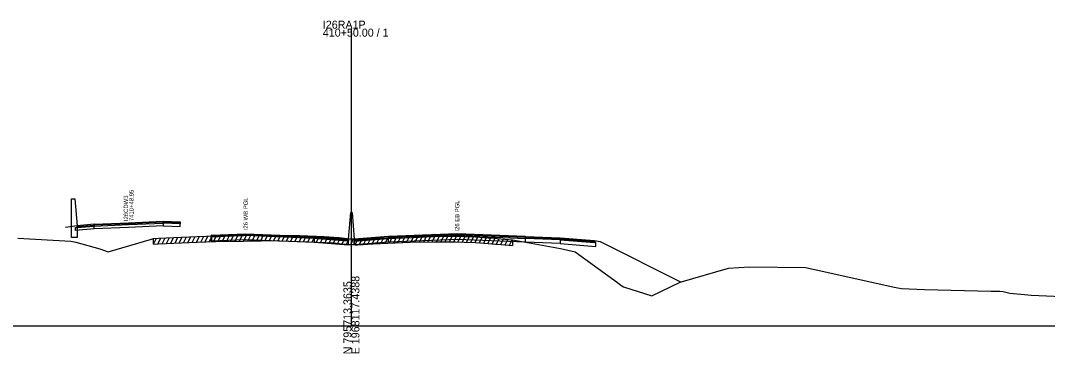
# Model space of a CAD drawing. Extents: x 1017 to 19997, y -1947 to 50737.
# Drawn here: x 16484.2 to 16843.5, y 10490.3 to 10606.9 of the extents above; entities that cross this region are included whole.
import ezdxf

# ---------------------------------------------------------------- set-up
doc = ezdxf.new("R2010")
doc.units = 0
for name, color, linetype in [('RD_GPK_XS_Cell', 7, 'Continuous'), ('RD_XS_Base', 7, 'Continuous'), ('RD_XS_ExGround', 7, 'Continuous'), ('RD_XS_ExPaveRet', 7, 'Continuous'), ('RD_XS_Greenside', 7, 'Continuous'), ('RD_XS_MedBWall', 7, 'Continuous'), ('RD_XS_Pave', 7, 'Continuous'), ('RD_XS_PaveOvlay', 7, 'Continuous'), ('RD_XS_TX_Notes', 7, 'Continuous')]:
    doc.layers.add(name, color=color, linetype=linetype)

msp = doc.modelspace()

# ---------------------------------------------------------------- linework, layer by layer
at = {"layer": 'RD_GPK_XS_Cell'}
for p, q in [((16600, 10500), (16600, 10604.01)), ((16000, 10500), (16600, 10500)), ((16600, 10500), (17200, 10500))]:
    msp.add_line(p, q, dxfattribs=at)
at = {"layer": 'RD_XS_Base'}
for points in [[(16503.52, 10534.37), (16504.02, 10534.41), (16510.03, 10534.91)], [(16534.09, 10534.94), (16522.06, 10534.42), (16510.03, 10533.91)], [(16510.03, 10533.91), (16510.03, 10534.91)], [(16534.09, 10535.94), (16534.09, 10534.94)], [(16534.09, 10534.94), (16540.11, 10534.7)], [(16540.11, 10534.7), (16540.11, 10535.7)], [(16503.52, 10533.37), (16503.52, 10534.37)], [(16510.03, 10533.91), (16503.52, 10533.37)], [(16550.95, 10529.73), (16550.95, 10531.07)], [(16551, 10529.73), (16550.95, 10529.73)], [(16551, 10531.07), (16551, 10529.73)], [(16551, 10529.73), (16563, 10530.22), (16587, 10529.25)], [(16599, 10529.65), (16587, 10530.59)], [(16587, 10530.59), (16587, 10529.25)], [(16587, 10529.25), (16599, 10528.31)], [(16599, 10528.31), (16599, 10529.65)], [(16601, 10528.31), (16601, 10529.65)], [(16613, 10529.25), (16601, 10528.31)], [(16613, 10529.25), (16613, 10530.59)], [(16660.95, 10529.26), (16637, 10530.22), (16613, 10529.25)], [(16660.95, 10529.26), (16660.95, 10530.6)], [(16673, 10528.77), (16660.95, 10529.26)], [(16673, 10530.11), (16673, 10528.77)], [(16685.5, 10529.12), (16685, 10529.16), (16673, 10530.11)], [(16673, 10528.77), (16685.5, 10527.78)], [(16685.5, 10527.78), (16685.5, 10529.12)]]:
    msp.add_lwpolyline(points, dxfattribs=at)
at = {"layer": 'RD_XS_ExGround'}
msp.add_lwpolyline([(16483.31, 10530.67), (16501.82, 10529.62), (16503.61, 10529.24), (16511.94, 10526.98), (16514.9, 10525.86), (16530.02, 10530.37), (16530.79, 10530.6), (16532.46, 10530.67), (16540.55, 10531.05), (16546.01, 10531.25), (16552.45, 10531.49), (16562.23, 10531.64), (16564.34, 10531.68), (16568.45, 10531.78), (16570.55, 10531.84), (16574.48, 10531.74), (16581.92, 10531.56), (16590.45, 10531.21), (16593.84, 10531.07), (16595.73, 10530.86), (16599.47, 10530.44), (16600, 10530.42), (16601.27, 10530.39), (16602.13, 10530.36), (16607.64, 10530.69), (16610.23, 10530.81), (16620.6, 10531.24), (16629.11, 10531.38), (16631.7, 10531.41), (16635.86, 10531.37), (16636.45, 10531.37), (16639.48, 10531.27), (16643.46, 10531.13), (16647.84, 10530.81), (16650.36, 10530.62), (16651.02, 10530.57), (16656.41, 10530.1), (16660.33, 10529.34), (16673.17, 10527.07), (16678.34, 10525.92), (16693.06, 10515.11), (16694.23, 10514.19), (16695.18, 10513.67), (16705.16, 10510.52), (16715.02, 10515.22), (16731.89, 10520.16), (16735.58, 10520.43), (16739.36, 10520.66), (16758.89, 10520.37), (16766.39, 10518.79), (16789.91, 10513.5), (16792.52, 10513.04), (16800.55, 10512.72), (16823.79, 10512.13), (16826.87, 10512.06), (16828.05, 10511.96), (16830.41, 10511.44), (16835.55, 10510.91), (16837.84, 10510.74), (16851.09, 10510.09)], dxfattribs=at)
at = {"layer": 'RD_XS_ExPaveRet'}
for p, q in [((16542.79, 10529.13), (16543.81, 10531.17)), ((16544.29, 10529.19), (16545.31, 10531.22)), ((16545.79, 10529.24), (16546.81, 10531.28)), ((16547.29, 10529.3), (16548.31, 10531.34)), ((16548.79, 10529.35), (16549.81, 10531.39)), ((16550.29, 10529.41), (16551.31, 10531.45)), ((16551.79, 10529.47), (16552.8, 10531.5)), ((16553.29, 10529.5), (16554.29, 10531.52)), ((16554.79, 10529.53), (16555.79, 10531.54)), ((16556.29, 10529.55), (16557.29, 10531.57)), ((16557.79, 10529.57), (16558.79, 10531.59)), ((16559.29, 10529.6), (16560.29, 10531.61)), ((16560.79, 10529.62), (16561.79, 10531.64)), ((16562.29, 10529.64), (16563.3, 10531.66)), ((16563.79, 10529.67), (16564.8, 10531.7)), ((16565.29, 10529.71), (16566.3, 10531.73)), ((16566.79, 10529.74), (16567.8, 10531.77)), ((16568.29, 10529.78), (16569.3, 10531.8)), ((16569.79, 10529.82), (16570.79, 10531.83)), ((16571.29, 10529.82), (16572.27, 10531.79)), ((16572.79, 10529.78), (16573.77, 10531.76)), ((16574.29, 10529.75), (16575.27, 10531.72)), ((16575.79, 10529.71), (16576.77, 10531.69)), ((16577.29, 10529.67), (16578.27, 10531.65)), ((16578.79, 10529.64), (16579.77, 10531.61)), ((16580.29, 10529.6), (16581.27, 10531.58)), ((16581.79, 10529.56), (16582.77, 10531.53)), ((16583.29, 10529.5), (16584.27, 10531.46)), ((16584.79, 10529.44), (16585.77, 10531.4)), ((16586.29, 10529.38), (16587.27, 10531.34)), ((16587.79, 10529.32), (16588.77, 10531.28)), ((16589.29, 10529.25), (16590.27, 10531.21)), ((16590.79, 10529.19), (16591.77, 10531.15)), ((16617.79, 10529.12), (16618.81, 10531.17)), ((16619.29, 10529.19), (16620.31, 10531.23)), ((16620.79, 10529.24), (16621.79, 10531.26)), ((16622.29, 10529.27), (16623.29, 10531.29)), ((16623.79, 10529.29), (16624.79, 10531.31)), ((16625.29, 10529.32), (16626.29, 10531.33)), ((16626.79, 10529.34), (16627.79, 10531.36)), ((16628.29, 10529.37), (16629.29, 10531.38)), ((16629.79, 10529.39), (16630.79, 10531.4)), ((16631.29, 10529.41), (16632.29, 10531.41)), ((16632.79, 10529.4), (16633.78, 10531.39)), ((16634.29, 10529.39), (16635.28, 10531.38)), ((16635.79, 10529.37), (16636.78, 10531.36)), ((16637.29, 10529.34), (16638.27, 10531.31)), ((16638.79, 10529.29), (16639.77, 10531.26)), ((16640.29, 10529.24), (16641.27, 10531.21)), ((16641.79, 10529.19), (16642.77, 10531.16)), ((16530.79, 10528.6), (16531.81, 10530.64)), ((16530.79, 10528.6), (16530.79, 10530.6)), ((16530.79, 10528.6), (16532.46, 10528.67)), ((16532.29, 10528.66), (16533.31, 10530.71)), ((16532.46, 10528.67), (16540.55, 10529.05)), ((16533.79, 10528.73), (16534.81, 10530.78)), ((16535.29, 10528.8), (16536.31, 10530.85)), ((16536.79, 10528.87), (16537.81, 10530.92)), ((16538.29, 10528.94), (16539.31, 10530.99)), ((16539.79, 10529.01), (16540.81, 10531.06)), ((16540.55, 10529.05), (16546.01, 10529.25)), ((16541.29, 10529.07), (16542.31, 10531.11)), ((16546.01, 10529.25), (16552.45, 10529.49)), ((16552.45, 10529.49), (16562.23, 10529.64)), ((16562.23, 10529.64), (16564.34, 10529.68)), ((16564.34, 10529.68), (16568.45, 10529.78)), ((16568.45, 10529.78), (16570.55, 10529.84)), ((16570.55, 10529.84), (16574.48, 10529.74)), ((16574.48, 10529.74), (16581.92, 10529.56)), ((16581.92, 10529.56), (16590.45, 10529.21)), ((16590.45, 10529.21), (16593.84, 10529.07)), ((16592.29, 10529.13), (16593.27, 10531.09)), ((16593.79, 10529.07), (16594.74, 10530.97)), ((16593.84, 10529.07), (16595.73, 10528.86)), ((16595.29, 10528.91), (16596.23, 10530.8)), ((16595.73, 10528.86), (16599.47, 10528.44)), ((16596.79, 10528.74), (16597.73, 10530.63)), ((16598.29, 10528.57), (16599.23, 10530.47)), ((16599.47, 10528.44), (16600, 10528.42)), ((16599.79, 10528.43), (16600.77, 10530.4)), ((16600, 10528.42), (16601.27, 10528.39)), ((16601.27, 10528.39), (16602.13, 10528.36)), ((16601.29, 10528.38), (16602.28, 10530.37)), ((16602.13, 10528.36), (16607.64, 10528.69)), ((16602.79, 10528.4), (16603.82, 10530.46)), ((16604.29, 10528.49), (16605.32, 10530.55)), ((16605.79, 10528.58), (16606.82, 10530.64)), ((16607.29, 10528.67), (16608.31, 10530.72)), ((16607.64, 10528.69), (16610.23, 10528.81)), ((16608.79, 10528.74), (16609.81, 10530.79)), ((16610.23, 10528.81), (16620.6, 10529.24)), ((16610.29, 10528.81), (16611.31, 10530.85)), ((16611.79, 10528.87), (16612.81, 10530.92)), ((16613.29, 10528.94), (16614.31, 10530.98)), ((16614.79, 10529), (16615.81, 10531.04)), ((16616.29, 10529.06), (16617.31, 10531.1)), ((16620.6, 10529.24), (16629.11, 10529.38)), ((16629.11, 10529.38), (16631.7, 10529.41)), ((16631.7, 10529.41), (16635.86, 10529.37)), ((16635.86, 10529.37), (16636.45, 10529.37)), ((16636.45, 10529.37), (16639.48, 10529.27)), ((16639.48, 10529.27), (16643.46, 10529.13)), ((16643.29, 10529.14), (16644.25, 10531.08)), ((16643.46, 10529.13), (16647.84, 10528.81)), ((16644.79, 10529.04), (16645.75, 10530.97)), ((16646.29, 10528.93), (16647.25, 10530.86)), ((16647.79, 10528.82), (16648.75, 10530.74)), ((16647.84, 10528.81), (16650.36, 10528.62)), ((16649.29, 10528.7), (16650.25, 10530.63)), ((16650.36, 10528.62), (16651.02, 10528.57)), ((16650.79, 10528.59), (16651.75, 10530.51)), ((16651.02, 10528.57), (16656.41, 10528.1)), ((16652.29, 10528.46), (16653.24, 10530.38)), ((16653.79, 10528.33), (16654.74, 10530.25)), ((16655.29, 10528.2), (16656.24, 10530.12)), ((16656.41, 10530.1), (16656.41, 10528.1))]:
    msp.add_line(p, q, dxfattribs=at)
at = {"layer": 'RD_XS_Greenside'}
for points in [[(16504.02, 10535.04), (16500.01, 10534.39)], [(16685, 10529.83), (16687, 10529.49)], [(16687, 10529.49), (16715.35, 10515.32)]]:
    msp.add_lwpolyline(points, dxfattribs=at)
at = {"layer": 'RD_XS_MedBWall'}
for points in [[(16502.02, 10530.9), (16502.02, 10544.38)], [(16502.02, 10544.38), (16503.27, 10544.38), (16504.02, 10535.04)], [(16599, 10530.31), (16599.75, 10539.65)], [(16599.75, 10539.65), (16600.25, 10539.65), (16601, 10530.31)], [(16504.02, 10535.04), (16504.02, 10530.9)], [(16504.02, 10530.9), (16502.02, 10530.9)], [(16599, 10528.31), (16599, 10529.65), (16599, 10530.31)], [(16601, 10528.31), (16599, 10528.31)], [(16601, 10530.31), (16601, 10529.65), (16601, 10528.31)]]:
    msp.add_lwpolyline(points, dxfattribs=at)
at = {"layer": 'RD_XS_Pave'}
for points in [[(16504.02, 10534.73), (16510.03, 10535.23)], [(16510.03, 10534.91), (16504.02, 10534.41)], [(16534.09, 10536.26), (16522.06, 10535.74), (16510.03, 10535.23)], [(16510.03, 10534.91), (16522.06, 10535.42), (16534.09, 10535.94)], [(16510.03, 10535.23), (16510.03, 10534.91)], [(16534.09, 10535.94), (16534.09, 10536.26)], [(16534.09, 10536.26), (16540.11, 10536.03)], [(16540.11, 10535.7), (16534.09, 10535.94)], [(16540.11, 10536.03), (16540.11, 10535.7)], [(16504.02, 10534.41), (16504.02, 10534.73)], [(16550.95, 10531.41), (16551, 10531.41)], [(16550.95, 10531.07), (16550.95, 10531.41)], [(16587, 10530.59), (16563, 10531.56), (16551, 10531.07)], [(16551, 10531.41), (16551, 10531.07)], [(16660.95, 10530.94), (16637, 10531.89), (16613, 10530.93)], [(16613, 10530.59), (16637, 10531.56), (16660.95, 10530.6)], [(16551, 10531.07), (16550.95, 10531.07)], [(16587, 10530.93), (16587, 10530.59)], [(16587, 10530.93), (16599, 10529.99)], [(16599, 10529.99), (16599, 10529.65)], [(16601, 10529.65), (16613, 10530.59)], [(16601, 10529.99), (16601, 10529.65)], [(16613, 10530.93), (16613, 10530.59)], [(16660.95, 10530.94), (16673, 10530.45)], [(16660.95, 10530.6), (16660.95, 10530.94)], [(16673, 10530.11), (16660.95, 10530.6)], [(16673, 10530.45), (16673, 10530.11)], [(16673, 10530.11), (16685, 10529.16)], [(16685, 10529.16), (16685, 10529.49)]]:
    msp.add_lwpolyline(points, dxfattribs=at)
at = {"layer": 'RD_XS_PaveOvlay'}
for points in [[(16510.03, 10535.54), (16504.02, 10535.04)], [(16504.02, 10535.04), (16504.02, 10534.73)], [(16510.03, 10535.54), (16522.06, 10536.06), (16534.09, 10536.58)], [(16510.03, 10535.23), (16510.03, 10535.54)], [(16534.09, 10536.58), (16534.09, 10536.26)], [(16534.09, 10536.58), (16540.11, 10536.35)], [(16540.11, 10536.35), (16540.11, 10536.03)], [(16551, 10531.75), (16550.95, 10531.75)], [(16550.95, 10531.75), (16550.95, 10531.41)], [(16551, 10531.75), (16563, 10532.23), (16587, 10531.27)], [(16587, 10530.93), (16563, 10531.89), (16551, 10531.41)], [(16551, 10531.41), (16551, 10531.75)], [(16587, 10531.27), (16587, 10530.93)], [(16587, 10531.27), (16599, 10530.31)], [(16613, 10531.27), (16601, 10530.31)], [(16660.95, 10531.27), (16637, 10532.23), (16613, 10531.27)], [(16613, 10530.93), (16613, 10531.27)], [(16660.95, 10531.27), (16673, 10530.79)], [(16660.95, 10530.94), (16660.95, 10531.27)], [(16599, 10530.31), (16599, 10529.99)], [(16601, 10529.99), (16613, 10530.93)], [(16601, 10530.31), (16601, 10529.99)], [(16673, 10530.79), (16685, 10529.83)], [(16673, 10530.45), (16673, 10530.79)], [(16685, 10529.49), (16673, 10530.45)], [(16685, 10529.83), (16685, 10529.49)]]:
    msp.add_lwpolyline(points, dxfattribs=at)

# ---------------------------------------------------------------- texts
at = {"layer": 'RD_GPK_XS_Cell'}
for s, p in [('I26RA1P', (16590, 10604.01)), ('410+50.00 / 1', (16590, 10601.21))]:
    msp.add_text(s, height=2.8, dxfattribs=at).set_placement(p)
for s, p in [('E 1968117.4388', (16602.8, 10490)), ('N 795713.3635', (16600, 10490))]:
    msp.add_text(s, height=2.8, rotation=90, dxfattribs=at).set_placement(p)
at = {"layer": 'RD_XS_TX_Notes'}
for s, p in [(' 7410+48.95', (16523.79, 10536.06)), (' I26CDW3', (16521.84, 10536.06)), ('I26 WB PGL', (16563.75, 10533.42)), ('I26 EB PGL', (16637.75, 10532.96))]:
    msp.add_text(s, height=1.5, rotation=90, dxfattribs=at).set_placement(p)

doc.saveas('drawing.dxf')
